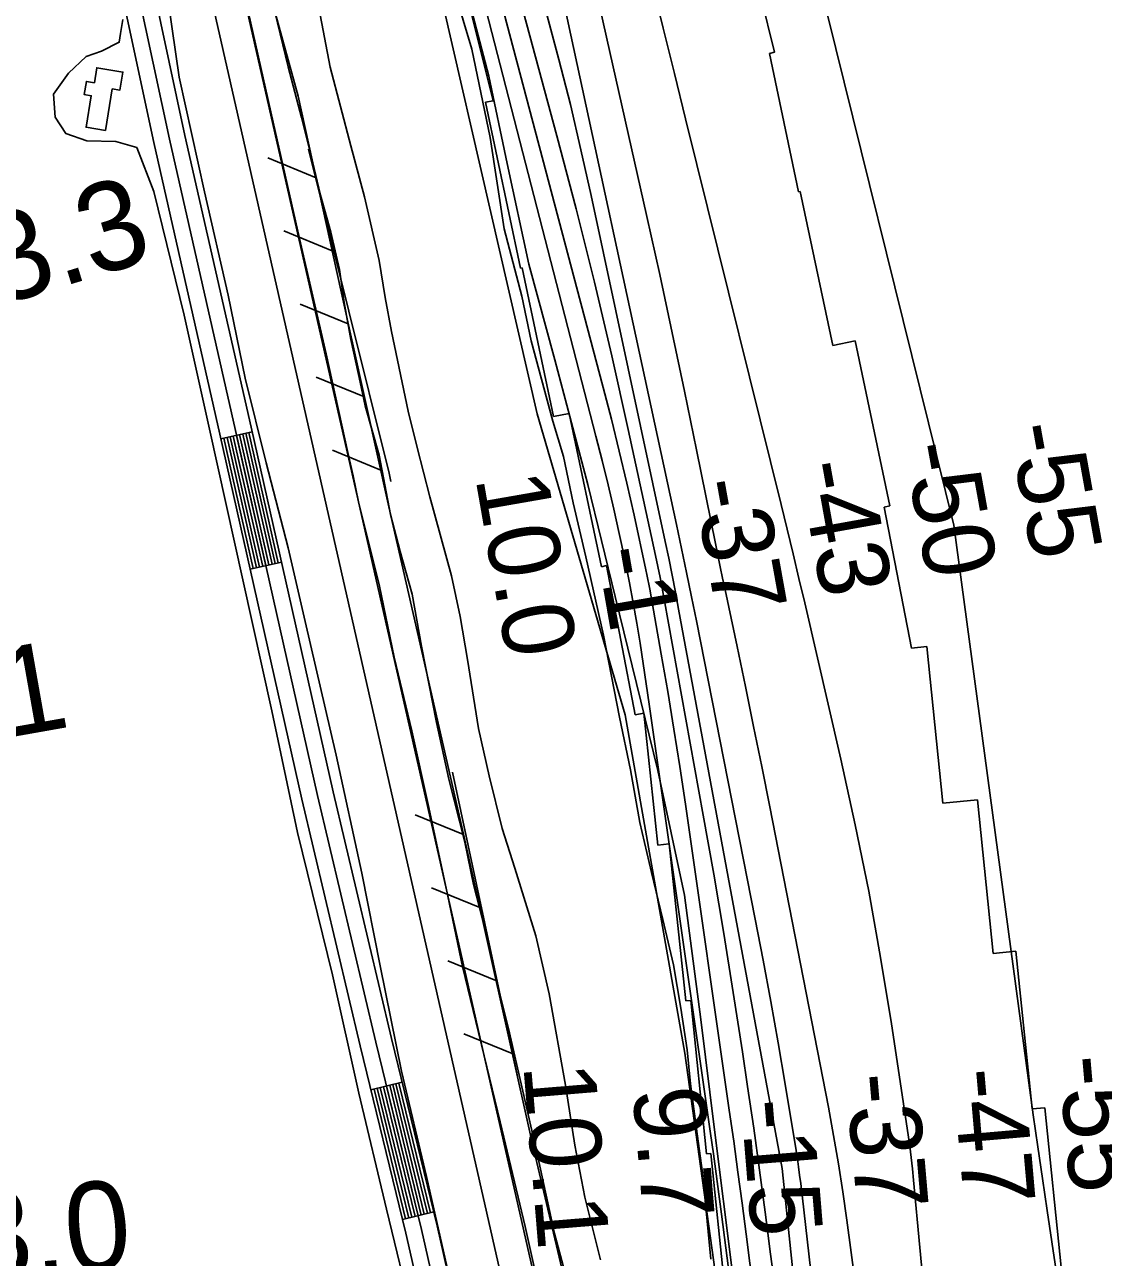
# Model space of a CAD drawing. Extents: x 3715084 to 3753216, y 488173 to 513963.
# Drawn here: x 3731902 to 3732911, y 506166 to 507320 of the extents above; entities that cross this region are included whole.
import ezdxf

# ---------------------------------------------------------------- set-up
doc = ezdxf.new("R2010")
doc.units = 0
for name, color, linetype in [('V-BLDG-OTLN', 7, 'Continuous'), ('V-FLOD-BASE', 7, 'Continuous'), ('V-LEVE-TOET', 7, 'Continuous'), ('V-RIVR-EDGE', 7, 'Continuous'), ('V-RIVR-RANG', 7, 'Continuous'), ('V-RIVR-RANG-IDEN', 7, 'Continuous'), ('V-ROAD-CNTR', 7, 'Continuous'), ('V-RRAP-FSHR', 7, 'Continuous'), ('V-RRAP-RVMT', 7, 'Continuous'), ('V-SITE-VEGE', 7, 'Continuous'), ('V-SURV-LINE', 7, 'Continuous'), ('V-TOPO-DPTH', 7, 'Continuous'), ('V-TOPO-MAJR', 7, 'Continuous'), ('V-TOPO-MINR', 7, 'Continuous'), ('V-TOPO-WATR', 7, 'Continuous')]:
    doc.layers.add(name, color=color, linetype=linetype)

msp = doc.modelspace()

# ---------------------------------------------------------------- linework, layer by layer
at = {"layer": 'V-BLDG-OTLN'}
msp.add_lwpolyline([(3731983.4, 507260), (3731977.1, 507221), (3731959.1, 507223.9), (3731963.9, 507253.4), (3731957.4, 507254.5), (3731959.4, 507266.8), (3731966.8, 507265.6), (3731969, 507279.6), (3731993.5, 507275.6), (3731990.7, 507258.8)], close=True, dxfattribs=at)
at = {"layer": 'V-FLOD-BASE'}
for points in [[(3732204, 506919.5), (3732183.6, 507011.7), (3732158.8, 507119.7), (3732134.1, 507228.6), (3732106.1, 507353.4), (3732080.9, 507460.9), (3732058.6, 507563.5), (3732033, 507676.4), (3732014.5, 507769.5), (3732007.4, 507800.1), (3731989.7, 507869.2), (3731959.3, 507995.4), (3731931.7, 508120.7), (3731904.2, 508239.5), (3731897, 508264.7), (3731880.6, 508307.6), (3731840.2, 508420.7), (3731789.7, 508564.8), (3731745.9, 508684.3), (3731706.9, 508793.4), (3731677.5, 508874.8), (3731646.2, 508962.7), (3731621.7, 509030.8)], [(3732204, 506919.5), (3732209, 506897.7), (3732214, 506873.3), (3732233.6, 506794.3), (3732247.4, 506727.9), (3732263.8, 506659), (3732279, 506590.1), (3732296, 506511.7), (3732311.2, 506438.4), (3732346.5, 506293), (3732369.9, 506195), (3732387.5, 506114.8)]]:
    msp.add_lwpolyline(points, dxfattribs=at)
at = {"layer": 'V-LEVE-TOET'}
for points in [[(3731634.8, 509068.6), (3731664.1, 508981.7), (3731695.9, 508892.9), (3731715.6, 508839.1), (3731750.8, 508750.7), (3731786, 508655.9), (3731814.4, 508575.4), (3731847.6, 508480.7), (3731890.4, 508361.7), (3731914, 508294.6), (3731931.8, 508244.2), (3731941.3, 508203.3), (3731954.6, 508142.6), (3731966.8, 508079.5), (3731987.2, 507984.9), (3731998.2, 507940.5), (3732011.5, 507885.2), (3732033, 507802.4), (3732040.6, 507774.3), (3732048.6, 507721.5), (3732073.7, 507601.7), (3732098.4, 507497.7), (3732118.3, 507404.5), (3732148.1, 507280.5)], [(3732026.3, 507409.2), (3732046, 507270.9)], [(3732148.1, 507280.5), (3732160.7, 507233.1), (3732170.8, 507192), (3732178.4, 507160.4), (3732187.9, 507125.7), (3732196.1, 507090.9), (3732200.5, 507059.9), (3732206.8, 507025.2), (3732215.6, 506985.3), (3732220, 506963.2), (3732233.3, 506917.1), (3732244, 506861.5), (3732252.9, 506826.7), (3732264.2, 506786.9), (3732273, 506738.2), (3732286.9, 506666.8), (3732298.3, 506613.7), (3732313.4, 506554.9), (3732321.6, 506515.1), (3732332.4, 506472.7), (3732343.1, 506425.3), (3732354.4, 506380.4), (3732381, 506262.9), (3732397.4, 506188.3), (3732414.4, 506124.4)], [(3732046, 507270.9), (3732070, 507163.4), (3732092.1, 507066.7), (3732107.9, 506989), (3732127.4, 506909.9), (3732148.2, 506830.3), (3732164, 506761.4), (3732193, 506636.2), (3732217, 506525.6), (3732234.1, 506439), (3732254.2, 506340.4), (3732277.6, 506241.8), (3732297.8, 506152.7)]]:
    msp.add_lwpolyline(points, dxfattribs=at)
at = {"layer": 'V-RIVR-EDGE'}
msp.add_lwpolyline([(3732251.4, 507624.9), (3732271.6, 507537.8), (3732296.6, 507422.5), (3732312.6, 507361.2), (3732335.8, 507271.7), (3732353, 507190), (3732373.2, 507095.7), (3732397.6, 507006.2), (3732428.5, 506889.7), (3732454.1, 506784.6), (3732493.9, 506621.8), (3732518.8, 506505.2), (3732534.1, 506388.7), (3732547.1, 506285.5), (3732563.6, 506153.9)], dxfattribs=at)
at = {"layer": 'V-ROAD-CNTR'}
for p, q in [((3732085.1, 506932.2), (3732114.4, 506938.8)), ((3732112.6, 506810.3), (3732141.8, 506816.8)), ((3732225.6, 506322.9), (3732254.7, 506330)), ((3732255.1, 506201.5), (3732284.3, 506208.6))]:
    msp.add_line(p, q, dxfattribs=at)
for points in [[(3731904, 507775.3), (3731911.1, 507751.8), (3731926.9, 507685.4), (3731954.2, 507574), (3731985.1, 507455.4), (3732037, 507212.9), (3732098.7, 506940), (3732175.6, 506598.5), (3732230.1, 506367.6), (3732272.8, 506192.2), (3732294.3, 506096.9)], [(3732309.1, 506099.8), (3732287.4, 506195.6), (3732244.7, 506371.1), (3732190.2, 506601.8), (3732113.4, 506943.3), (3732051.6, 507216.1), (3731999.7, 507458.9), (3731968.7, 507577.7), (3731941.4, 507689), (3731941.3, 507689.4)], [(3732302.7, 505585.5), (3732303.9, 505685.8), (3732308.8, 505784.2), (3732311, 505843.6), (3732310.7, 505895), (3732309.2, 505919.2), (3732307.9, 505945.6), (3732300.4, 505973.6), (3732291.6, 506020.1), (3732279.6, 506094.1), (3732258.2, 506188.8), (3732215.6, 506364.1), (3732161, 506595.1), (3732084.1, 506936.7), (3732022.3, 507209.7), (3731985.2, 507383.1)], [(3732115.5, 506810.9), (3732088, 506932.9)], [(3732118.4, 506811.6), (3732091, 506933.5)], [(3732121.3, 506812.2), (3732093.9, 506934.2)], [(3732124.3, 506812.9), (3732096.8, 506934.8)], [(3732127.2, 506813.5), (3732099.7, 506935.5)], [(3732130.1, 506814.2), (3732102.7, 506936.2)], [(3732133.1, 506814.9), (3732105.6, 506936.8)], [(3732136, 506815.5), (3732108.5, 506937.5)], [(3732138.9, 506816.2), (3732111.4, 506938.1)], [(3732258, 506202.2), (3732228.5, 506323.6)], [(3732261, 506202.9), (3732231.4, 506324.4)], [(3732263.9, 506203.6), (3732234.3, 506325.1)], [(3732266.8, 506204.3), (3732237.2, 506325.8)], [(3732269.7, 506205), (3732240.1, 506326.5)], [(3732272.6, 506205.7), (3732243.1, 506327.2)], [(3732275.5, 506206.4), (3732246, 506327.9)], [(3732278.4, 506207.2), (3732248.9, 506328.6)], [(3732281.4, 506207.9), (3732251.8, 506329.3)]]:
    msp.add_lwpolyline(points, dxfattribs=at)
at = {"layer": 'V-RRAP-FSHR'}
for p, q in [((3732174.3, 507176.5), (3732129.2, 507195.3)), ((3732189.3, 507108.2), (3732144.2, 507127)), ((3732204.3, 507039.8), (3732159.2, 507058.5)), ((3732219.5, 506971.5), (3732174.4, 506990.1)), ((3732234.7, 506903.1), (3732189.6, 506921.8)), ((3732312.1, 506561.8), (3732266.9, 506580.3)), ((3732327.3, 506493.5), (3732282.2, 506512.1)), ((3732342.5, 506425.2), (3732297.4, 506443.8)), ((3732357.8, 506356.8), (3732312.6, 506375.5))]:
    msp.add_line(p, q, dxfattribs=at)
for points in [[(3730590.5, 511915.5), (3730640.5, 511810.1), (3730674.7, 511749.4), (3730942.4, 511229.9), (3731087.9, 510898.6), (3731152.8, 510769.6), (3731285.7, 510474.7), (3731364.4, 510257.4), (3731589.4, 509649.7), (3731673.3, 509366.3), (3731711.1, 509159.8), (3731810.3, 508873.9), (3731844.6, 508709.1), (3731864, 508582.5), (3731911.6, 508444.4), (3731969.6, 508298.6), (3732012.2, 508218.2), (3732090.6, 508029.4), (3732177.2, 507789.4), (3732249.3, 507529.5), (3732381.1, 506955.7), (3732463.5, 506674), (3732519.3, 506357.3)], [(3731637.5, 509072.7), (3731736.3, 508795), (3731836, 508531.4), (3731865.8, 508451.9), (3731878.2, 508409.4), (3731891.7, 508373.9), (3731907.3, 508326.3), (3731915.4, 508303.8), (3731925.7, 508283), (3731934.7, 508246.4), (3731943.4, 508214.2), (3731959.4, 508135.1), (3731995, 507962.9), (3732036.4, 507788.6), (3732066.1, 507643), (3732107.3, 507458.5), (3732130.4, 507352), (3732157.5, 507253.1), (3732197.3, 507071.6), (3732242.4, 506868.7), (3732312, 506562.1), (3732376.6, 506272.2), (3732407.1, 506143.7)], [(3732167.2, 507203.3), (3732242.5, 506900.1), (3732244.1, 506892.5)], [(3732302, 506620.4), (3732362.3, 506337)], [(3732519.3, 506357.3), (3732552, 506121.1), (3732566.7, 505982.3), (3732587.9, 505808.7), (3732607.8, 505633.7), (3732616.2, 505424.3), (3732630, 505281.9), (3732661.1, 504993.7), (3732657, 504737.7)]]:
    msp.add_lwpolyline(points, dxfattribs=at)
at = {"layer": 'V-RRAP-RVMT'}
for p, q in [((3732565, 507448.5), (3732603.1, 507294.3)), ((3732339.8, 507248.8), (3732309.1, 507372.8)), ((3732603.1, 507294.3), (3732598.3, 507293.1)), ((3732598.3, 507293.1), (3732625.6, 507163.5)), ((3732332.8, 507247.3), (3732339.8, 507248.8)), ((3732365.5, 507092), (3732332.8, 507247.3)), ((3732625.6, 507163.5), (3732627.2, 507163.9)), ((3732627.2, 507163.9), (3732657.7, 507019.7)), ((3732366.9, 507092.3), (3732365.5, 507092)), ((3732396.4, 506953.1), (3732366.9, 507092.3)), ((3732657.7, 507019.7), (3732678.5, 507024.1)), ((3732678.5, 507024.1), (3732711.1, 506869.5)), ((3732411, 506956.1), (3732396.4, 506953.1)), ((3732441.2, 506812.6), (3732411, 506956.1)), ((3732711.1, 506869.5), (3732705.8, 506868.3)), ((3732705.8, 506868.3), (3732731.2, 506736.2)), ((3732446, 506813.6), (3732441.2, 506812.6)), ((3732472.9, 506674.1), (3732446, 506813.6)), ((3732731.2, 506736.2), (3732745.7, 506737.8)), ((3732745.7, 506737.8), (3732760.7, 506591.2)), ((3732481, 506675.6), (3732472.9, 506674.1)), ((3732493.8, 506552), (3732481, 506675.6)), ((3732760.7, 506591.2), (3732792.9, 506594.5)), ((3732792.9, 506594.5), (3732807.8, 506450.5)), ((3732504.7, 506553.2), (3732493.8, 506552)), ((3732520, 506406.2), (3732504.7, 506553.2)), ((3732807.8, 506450.5), (3732829, 506452.7)), ((3732829, 506452.7), (3732844.3, 506305)), ((3732524.7, 506406.7), (3732520, 506406.2)), ((3732539.6, 506262.9), (3732524.7, 506406.7)), ((3732844.3, 506305), (3732856, 506306.2)), ((3732856, 506306.2), (3732871.4, 506156.8)), ((3732543.6, 506263.3), (3732539.6, 506262.9)), ((3732558.8, 506115.7), (3732543.6, 506263.3))]:
    msp.add_line(p, q, dxfattribs=at)
at = {"layer": 'V-SITE-VEGE'}
for points in [[(3732003.3, 508196.5), (3731995.3, 508219.1), (3731995.1, 508231.1), (3731998.3, 508239.8), (3732003.4, 508243.2), (3732009.9, 508241.6), (3732019.6, 508231.2), (3732038.4, 508185.2), (3732084.3, 508086.9), (3732116, 508001.3), (3732144.1, 507917.6), (3732188.1, 507802.3), (3732201.8, 507752.9), (3732220.7, 507681.5), (3732234.5, 507609.9), (3732256.9, 507506.4), (3732295.7, 507378.7), (3732320, 507297.1)], [(3732440.3, 506163.7), (3732425.8, 506222.5), (3732416.4, 506271.2), (3732407.5, 506327.4), (3732392.4, 506412.8), (3732379.8, 506467.1), (3732360.2, 506530.4), (3732348.2, 506567.7), (3732336.2, 506617), (3732326.1, 506661.2), (3732316, 506725.7), (3732309.1, 506766.1), (3732300.9, 506804.1), (3732280.7, 506878), (3732268.7, 506924.2), (3732260.5, 506958.3), (3732244.7, 507032.9), (3732239, 507064.5), (3732233.4, 507099.3), (3732219.5, 507158.7), (3732206.8, 507206.7), (3732187.3, 507280.1), (3732165, 507398)], [(3731993.4, 507324.9), (3731991.3, 507311.7)], [(3731991.3, 507311.7), (3731990.1, 507303.5), (3731973.6, 507295.3), (3731959.1, 507290.3), (3731942.7, 507274.5), (3731928.7, 507254.9), (3731930, 507233.4), (3731940.1, 507218.2), (3731959.7, 507211.3), (3731986.9, 507210.6), (3732006.5, 507204.9), (3732022.3, 507163.8), (3732050.7, 507048.1), (3732074.6, 506941.3), (3732105.6, 506800.4), (3732132.7, 506677.7), (3732156.7, 506563.9), (3732189.5, 506430.5), (3732214.1, 506319.9), (3732240, 506211.2), (3732264.6, 506109.4)], [(3732320, 507297.1), (3732337.1, 507214.3), (3732350.3, 507129), (3732366.7, 507065.7), (3732375.5, 507024), (3732385, 506988), (3732395.7, 506948.8), (3732405.8, 506915.9), (3732414.7, 506872.3), (3732426.7, 506821.7), (3732443.1, 506748.4), (3732458.2, 506671.9), (3732468.3, 506622.6), (3732477.1, 506573.3), (3732487.9, 506526.5), (3732498.6, 506482.3), (3732508.7, 506439.9), (3732515.6, 506399.5), (3732521.3, 506360.3), (3732524.5, 506328.7), (3732530.1, 506286.3), (3732535.8, 506245.2), (3732543.4, 506164.3)]]:
    msp.add_lwpolyline(points, dxfattribs=at)
at = {"layer": 'V-SURV-LINE'}
for points in [[(3731909.6, 508216.4), (3732408.1, 506016.1)], [(3732378.9, 506009.5), (3731880.4, 508209.8)]]:
    msp.add_lwpolyline(points, dxfattribs=at)
at = {"layer": 'V-TOPO-DPTH'}
for points in [[(3732388.8, 507420.3), (3732511.4, 506852.2), (3732516.2, 506829.6), (3732520.9, 506807.1), (3732525.5, 506784.4), (3732530, 506761.8), (3732585.1, 506482.7), (3732592.6, 506444.2), (3732599.7, 506405.6), (3732606.5, 506366.9), (3732613.1, 506328.2), (3732623.3, 506266.1), (3732624.5, 506258.4), (3732625.6, 506250.7), (3732626.6, 506243), (3732627.6, 506235.3), (3732659.8, 505952.6)], [(3732659.8, 505952.6), (3732627.6, 506235.3), (3732626.6, 506243), (3732625.6, 506250.7), (3732624.5, 506258.4), (3732623.3, 506266.1), (3732613.1, 506328.2), (3732606.5, 506366.9), (3732599.7, 506405.6), (3732592.6, 506444.2), (3732585.1, 506482.7), (3732530, 506761.8), (3732525.5, 506784.4), (3732520.9, 506807.1), (3732516.2, 506829.6), (3732511.4, 506852.2), (3732388.8, 507420.3)], [(3732425.8, 507398.8), (3732483.7, 507140.5), (3732495.7, 507086), (3732507.5, 507031.4), (3732519, 506976.8), (3732530.2, 506922.1), (3732547.9, 506834.4), (3732550.1, 506823.5), (3732552.3, 506812.6), (3732554.6, 506801.8), (3732556.9, 506790.9), (3732568.1, 506737.8), (3732575.9, 506700.4), (3732583.6, 506662.9), (3732591.2, 506625.5), (3732598.6, 506587.9), (3732653.5, 506306.6), (3732658.4, 506280.2), (3732663, 506253.8), (3732667.1, 506227.3), (3732670.8, 506200.8), (3732693.1, 506033.4)], [(3732425.8, 507398.8), (3732483.7, 507140.5), (3732495.7, 507086), (3732507.5, 507031.4), (3732519, 506976.8), (3732530.2, 506922.1), (3732547.9, 506834.4), (3732550.1, 506823.5), (3732552.3, 506812.6), (3732554.6, 506801.8), (3732556.9, 506790.9), (3732568.1, 506737.8), (3732575.9, 506700.4), (3732583.6, 506662.9), (3732591.2, 506625.5), (3732598.6, 506587.9), (3732653.5, 506306.6), (3732658.4, 506280.2), (3732663, 506253.8), (3732667.1, 506227.3), (3732670.8, 506200.8), (3732693.1, 506033.4)], [(3732322.8, 507374.6), (3732436.1, 506934.9), (3732441.8, 506912.1), (3732447.4, 506889.3), (3732452.7, 506866.5), (3732457.9, 506843.6), (3732459.8, 506835.2), (3732463.8, 506816.4), (3732467.6, 506797.6), (3732471, 506778.7), (3732474.3, 506759.8), (3732477.3, 506740.9), (3732480.3, 506721.9), (3732483.1, 506702.9), (3732485.9, 506683.9), (3732543.3, 506282), (3732546, 506263.1), (3732548.6, 506244.2), (3732551.1, 506225.3), (3732553.6, 506206.4), (3732606.9, 505792.2)], [(3732750.9, 506049.4), (3732733.2, 506238.4), (3732732.1, 506249), (3732730.9, 506259.6), (3732729.6, 506270.2), (3732728.1, 506280.8), (3732712.4, 506384.6), (3732702.3, 506446.9), (3732691.2, 506509), (3732678.7, 506570.9), (3732665.2, 506632.5), (3732631.4, 506778.7), (3732626, 506801.7), (3732620.5, 506824.7), (3732615, 506847.7), (3732609.3, 506870.7), (3732530.4, 507189.2), (3732519.9, 507231.7), (3732509.4, 507274.2), (3732498.9, 507316.7), (3732488.5, 507359.2)], [(3732750.9, 506049.4), (3732733.2, 506238.4), (3732732.1, 506249), (3732730.9, 506259.6), (3732729.6, 506270.2), (3732728.1, 506280.8), (3732712.4, 506384.6), (3732702.3, 506446.9), (3732691.2, 506509), (3732678.7, 506570.9), (3732665.2, 506632.5), (3732631.4, 506778.7), (3732626, 506801.7), (3732620.5, 506824.7), (3732615, 506847.7), (3732609.3, 506870.7), (3732530.4, 507189.2), (3732519.9, 507231.7), (3732509.4, 507274.2), (3732498.9, 507316.7), (3732488.5, 507359.2)], [(3732601.7, 506151), (3732599.5, 506169), (3732594.5, 506208.3), (3732589.2, 506247.6), (3732583.7, 506286.9), (3732577.9, 506326.2), (3732573.1, 506358.6), (3732564.5, 506414), (3732555.6, 506469.4), (3732546.2, 506524.7), (3732536.4, 506579.9), (3732499.8, 506782.2), (3732497.9, 506792.4), (3732496, 506802.6), (3732493.9, 506812.8), (3732491.7, 506823), (3732466.3, 506941), (3732450.9, 507010.1), (3732434.7, 507078.9), (3732417.5, 507147.6), (3732399.6, 507216), (3732362.7, 507352.7)], [(3732601.7, 506151), (3732599.5, 506169), (3732594.5, 506208.3), (3732589.2, 506247.6), (3732583.7, 506286.9), (3732577.9, 506326.2), (3732573.1, 506358.6), (3732564.5, 506414), (3732555.6, 506469.4), (3732546.2, 506524.7), (3732536.4, 506579.9), (3732499.8, 506782.2), (3732497.9, 506792.4), (3732496, 506802.6), (3732493.9, 506812.8), (3732491.7, 506823), (3732466.3, 506941), (3732450.9, 507010.1), (3732434.7, 507078.9), (3732417.5, 507147.6), (3732399.6, 507216), (3732362.7, 507352.7)]]:
    msp.add_lwpolyline(points, dxfattribs=at)
at = {"layer": 'V-TOPO-MAJR'}
msp.add_lwpolyline([(3732701.8, 508910.2), (3732726.7, 508813.1), (3732750.3, 508715.6), (3732773.1, 508618), (3732809.1, 508458.4), (3732812.9, 508440.2), (3732816.2, 508421.8), (3732818.8, 508403.4), (3732821, 508384.9), (3732831.1, 508280.8), (3732831.2, 508273.7), (3732830.6, 508266.7), (3732828.7, 508260), (3732622.2, 507457), (3732629, 507425.2), (3732771, 506851.5), (3732841.1, 506329.4), (3732845.2, 506299.5), (3732849.4, 506269.7), (3732853.7, 506239.8), (3732858.1, 506210), (3732893.8, 505971.2)], dxfattribs=at)
at = {"layer": 'V-TOPO-MINR'}
for points in [[(3732388.8, 507420.3), (3732511.4, 506852.2), (3732516.2, 506829.6), (3732520.9, 506807.1), (3732525.5, 506784.4), (3732530, 506761.8), (3732585.1, 506482.7), (3732592.6, 506444.2), (3732599.7, 506405.6), (3732606.5, 506366.9), (3732613.1, 506328.2), (3732623.3, 506266.1), (3732624.5, 506258.4), (3732625.6, 506250.7), (3732626.6, 506243), (3732627.6, 506235.3), (3732659.8, 505952.6)], [(3732425.8, 507398.8), (3732483.7, 507140.5), (3732495.7, 507086), (3732507.5, 507031.4), (3732519, 506976.8), (3732530.2, 506922.1), (3732547.9, 506834.4), (3732550.1, 506823.5), (3732552.3, 506812.6), (3732554.6, 506801.8), (3732556.9, 506790.9), (3732568.1, 506737.8), (3732575.9, 506700.4), (3732583.6, 506662.9), (3732591.2, 506625.5), (3732598.6, 506587.9), (3732653.5, 506306.6), (3732658.4, 506280.2), (3732663, 506253.8), (3732667.1, 506227.3), (3732670.8, 506200.8), (3732693.1, 506033.4)], [(3732341.1, 507364.6), (3732442.9, 506980.4), (3732450.5, 506950.6), (3732457.9, 506920.7), (3732465, 506890.8), (3732471.7, 506860.8), (3732482.8, 506809.7), (3732483.7, 506805.2), (3732484.7, 506800.6), (3732485.5, 506796.1), (3732486.4, 506791.5), (3732497.1, 506730.7), (3732503.2, 506695.7), (3732509, 506660.6), (3732514.4, 506625.5), (3732519.7, 506590.4), (3732560.8, 506304), (3732564.9, 506275), (3732568.9, 506245.9), (3732572.8, 506216.8), (3732576.5, 506187.7), (3732593, 506057.2)], [(3732488.5, 507359.2), (3732498.9, 507316.7), (3732509.4, 507274.2), (3732519.9, 507231.7), (3732530.4, 507189.2), (3732609.3, 506870.7), (3732615, 506847.7), (3732620.5, 506824.7), (3732626, 506801.7), (3732631.4, 506778.7), (3732665.2, 506632.5), (3732678.7, 506570.9), (3732691.2, 506509), (3732702.3, 506446.9), (3732712.4, 506384.6), (3732728.1, 506280.8), (3732729.6, 506270.2), (3732730.9, 506259.6), (3732732.1, 506249), (3732733.2, 506238.4), (3732750.9, 506049.4)], [(3732362.7, 507352.7), (3732399.6, 507216), (3732417.5, 507147.6), (3732434.7, 507078.9), (3732450.9, 507010.1), (3732466.3, 506941), (3732491.7, 506823), (3732493.9, 506812.8), (3732496, 506802.6), (3732497.9, 506792.4), (3732499.8, 506782.2), (3732536.4, 506579.9), (3732546.2, 506524.7), (3732555.6, 506469.4), (3732564.5, 506414), (3732573.1, 506358.6), (3732577.9, 506326.2), (3732583.7, 506286.9), (3732589.2, 506247.6), (3732594.5, 506208.3), (3732599.5, 506169), (3732601.7, 506151)], [(3732390.2, 507329.6), (3732401.4, 507287.4), (3732412.1, 507245.1), (3732422, 507202.7), (3732431.5, 507160.1), (3732500.7, 506836.3), (3732504.1, 506820.5), (3732507.3, 506804.6), (3732510.4, 506788.8), (3732513.4, 506772.9), (3732610.3, 506249.4), (3732682.7, 505553.6)]]:
    msp.add_lwpolyline(points, dxfattribs=at)
at = {"layer": 'V-TOPO-WATR'}
msp.add_lwpolyline([(3732322.8, 507374.6), (3732436.1, 506934.9), (3732441.8, 506912.1), (3732447.4, 506889.3), (3732452.7, 506866.5), (3732457.9, 506843.6), (3732459.8, 506835.2), (3732463.8, 506816.4), (3732467.6, 506797.6), (3732471, 506778.7), (3732474.3, 506759.8), (3732477.3, 506740.9), (3732480.3, 506721.9), (3732483.1, 506702.9), (3732485.9, 506683.9), (3732543.3, 506282), (3732546, 506263.1), (3732548.6, 506244.2), (3732551.1, 506225.3), (3732553.6, 506206.4), (3732606.9, 505792.2)], dxfattribs=at)

# ---------------------------------------------------------------- texts
at = {"layer": 'V-RIVR-RANG'}
for s, rotation, p in [('-55', 280.2044, (3732822, 506943.7)), ('-50', 280.2044, (3732723.7, 506925.5)), ('-43', 280.2044, (3732625.2, 506908.3)), ('10.0', 279.9183, (3732323.2, 506895.6)), ('-37', 280.2044, (3732526.6, 506891.3)), ('-1', 279.9183, (3732436.6, 506828.1)), ('-55', 274.9742, (3732868.8, 506353.5)), ('10.1', 274.6883, (3732368.1, 506345.8)), ('-37', 274.9742, (3732669.5, 506336.7)), ('-47', 274.9742, (3732769.5, 506341.4)), ('9.7', 274.6883, (3732470.3, 506323.5)), ('-15', 274.6883, (3732571.5, 506312.7))]:
    msp.add_text(s, height=67, rotation=rotation, dxfattribs=at).set_placement(p)
at = {"layer": 'V-RIVR-RANG-IDEN'}
for s, rotation, p in [('R-83.3', 16.9114, (3731705.4, 507004.2)), ('R-83.1', 10.0627, (3731617.8, 506604.9)), ('R-83.0', 4.8325, (3731671.8, 506128.7))]:
    msp.add_text(s, height=83, rotation=rotation, dxfattribs=at).set_placement(p)

doc.saveas('drawing.dxf')
